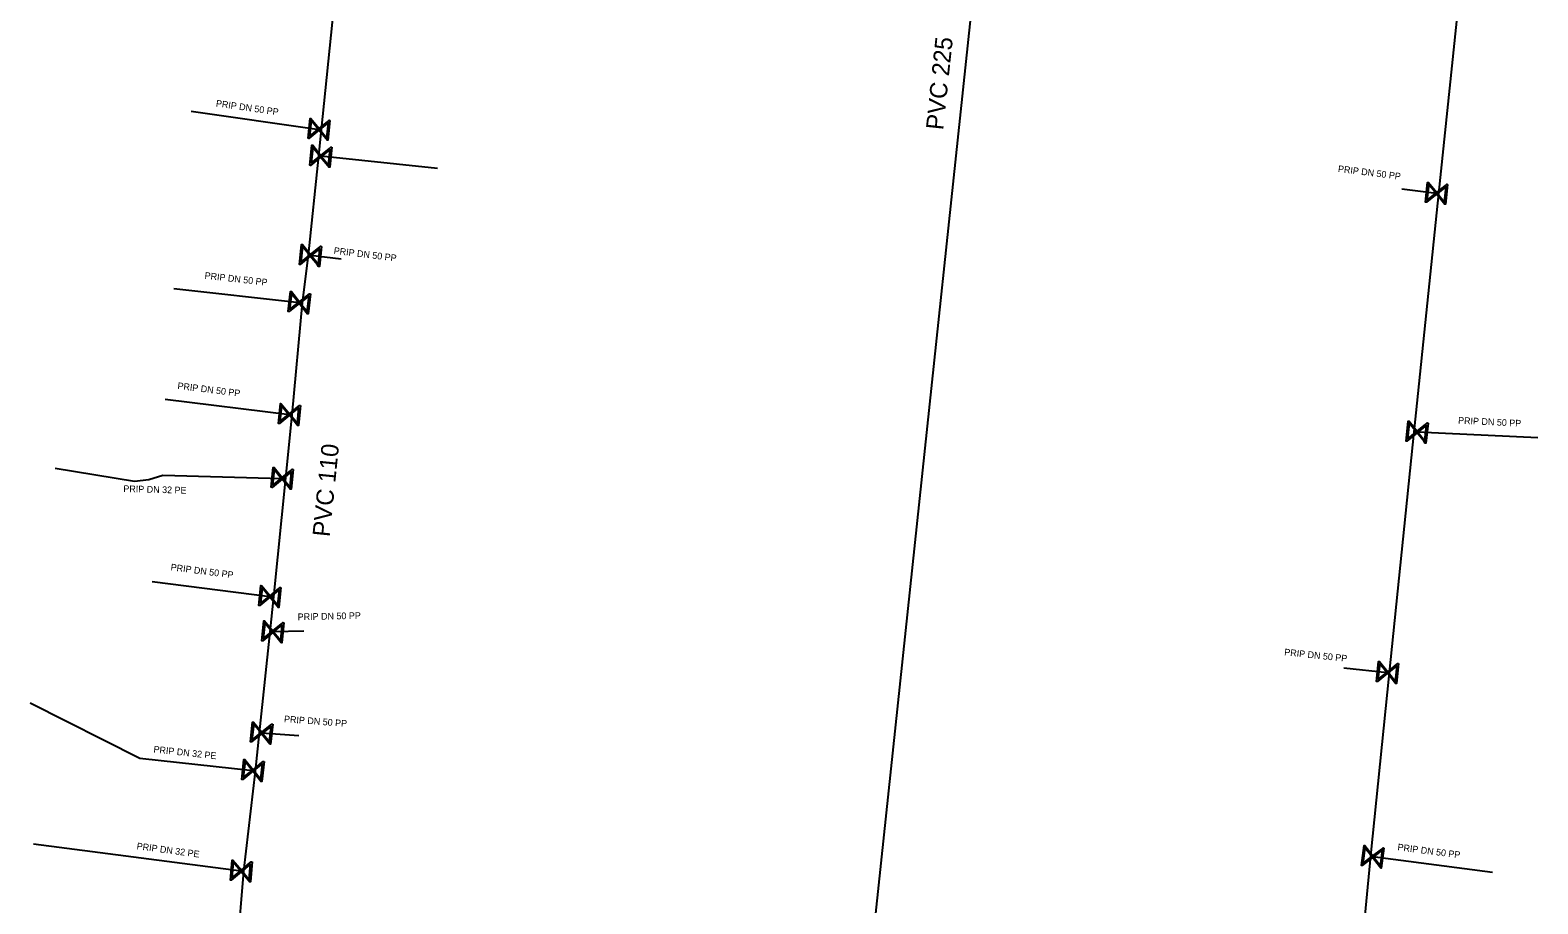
# Model space of a CAD drawing. Extents: x -643842 to -636370, y -1119190 to -1110210.
# Drawn here: x -642413.6 to -642300.9, y -1114063.9 to -1113998.6 of the extents above; entities that cross this region are included whole.
import ezdxf

# ---------------------------------------------------------------- set-up
doc = ezdxf.new("R2010")
doc.units = 0
for name, color, linetype in [('22', 7, 'Continuous'), ('Level 16', 7, 'Continuous'), ('Level 20', 7, 'Continuous'), ('Level 21', 7, 'Continuous'), ('Level 23', 7, 'Continuous')]:
    doc.layers.add(name, color=color, linetype=linetype)

msp = doc.modelspace()

# ---------------------------------------------------------------- linework, layer by layer
at = {"layer": 'Level 16'}
for points in [[(-642391.16, -1114005.38), (-642391.31, -1114006.87), (-642391.38, -1114006.87), (-642391.45, -1114006.76), (-642391.99, -1114006.11), (-642392.74, -1114006.73), (-642392.8, -1114006.72), (-642392.65, -1114005.23), (-642392.58, -1114005.23), (-642391.97, -1114005.99), (-642391.32, -1114005.46), (-642391.22, -1114005.37), (-642391.16, -1114005.38)], [(-642392.69, -1114006.58), (-642392.04, -1114006.04), (-642392.57, -1114005.39), (-642392.69, -1114006.58)], [(-642391.27, -1114005.53), (-642391.92, -1114006.06), (-642391.39, -1114006.71), (-642391.27, -1114005.53)], [(-642391.03, -1114007.39), (-642391.18, -1114008.88), (-642391.25, -1114008.88), (-642391.32, -1114008.77), (-642391.86, -1114008.12), (-642392.61, -1114008.74), (-642392.67, -1114008.73), (-642392.52, -1114007.24), (-642392.45, -1114007.24), (-642391.84, -1114008), (-642391.19, -1114007.47), (-642391.09, -1114007.38), (-642391.03, -1114007.39)], [(-642392.56, -1114008.59), (-642391.91, -1114008.05), (-642392.44, -1114007.4), (-642392.56, -1114008.59)], [(-642391.14, -1114007.54), (-642391.79, -1114008.07), (-642391.26, -1114008.72), (-642391.14, -1114007.54)], [(-642307.63, -1114010.16), (-642307.78, -1114011.65), (-642307.85, -1114011.65), (-642307.93, -1114011.54), (-642308.46, -1114010.89), (-642309.21, -1114011.5), (-642309.27, -1114011.5), (-642309.12, -1114010.01), (-642309.05, -1114010.01), (-642308.44, -1114010.77), (-642307.79, -1114010.24), (-642307.69, -1114010.15), (-642307.63, -1114010.16)], [(-642309.17, -1114011.36), (-642308.51, -1114010.82), (-642309.04, -1114010.17), (-642309.17, -1114011.36)], [(-642307.74, -1114010.31), (-642308.39, -1114010.84), (-642307.86, -1114011.49), (-642307.74, -1114010.31)], [(-642391.8, -1114014.8), (-642391.95, -1114016.29), (-642392.02, -1114016.29), (-642392.09, -1114016.18), (-642392.63, -1114015.53), (-642393.38, -1114016.15), (-642393.44, -1114016.14), (-642393.29, -1114014.65), (-642393.22, -1114014.65), (-642392.61, -1114015.41), (-642391.96, -1114014.88), (-642391.86, -1114014.79), (-642391.8, -1114014.8)], [(-642393.33, -1114016), (-642392.68, -1114015.46), (-642393.21, -1114014.81), (-642393.33, -1114016)], [(-642391.91, -1114014.95), (-642392.56, -1114015.48), (-642392.03, -1114016.13), (-642391.91, -1114014.95)], [(-642392.61, -1114018.35), (-642392.8, -1114019.84), (-642392.87, -1114019.83), (-642392.94, -1114019.73), (-642393.46, -1114019.06), (-642394.22, -1114019.66), (-642394.29, -1114019.65), (-642394.1, -1114018.16), (-642394.03, -1114018.17), (-642393.44, -1114018.94), (-642392.78, -1114018.42), (-642392.68, -1114018.34), (-642392.61, -1114018.35)], [(-642394.18, -1114019.51), (-642393.51, -1114018.99), (-642394.03, -1114018.33), (-642394.18, -1114019.51)], [(-642392.72, -1114018.49), (-642393.39, -1114019.01), (-642392.87, -1114019.67), (-642392.72, -1114018.49)], [(-642393.37, -1114026.69), (-642393.52, -1114028.18), (-642393.58, -1114028.17), (-642393.66, -1114028.07), (-642394.19, -1114027.42), (-642394.94, -1114028.04), (-642395.01, -1114028.03), (-642394.86, -1114026.54), (-642394.8, -1114026.55), (-642394.18, -1114027.3), (-642393.53, -1114026.76), (-642393.44, -1114026.68), (-642393.37, -1114026.69)], [(-642394.9, -1114027.89), (-642394.25, -1114027.35), (-642394.78, -1114026.71), (-642394.9, -1114027.89)], [(-642393.48, -1114026.83), (-642394.13, -1114027.37), (-642393.59, -1114028.01), (-642393.48, -1114026.83)], [(-642309.09, -1114028), (-642309.24, -1114029.49), (-642309.31, -1114029.49), (-642309.38, -1114029.38), (-642309.91, -1114028.73), (-642310.67, -1114029.35), (-642310.73, -1114029.34), (-642310.58, -1114027.85), (-642310.51, -1114027.85), (-642309.9, -1114028.61), (-642309.25, -1114028.08), (-642309.15, -1114027.99), (-642309.09, -1114028)], [(-642310.62, -1114029.2), (-642309.97, -1114028.66), (-642310.5, -1114028.01), (-642310.62, -1114029.2)], [(-642309.2, -1114028.15), (-642309.85, -1114028.68), (-642309.32, -1114029.33), (-642309.2, -1114028.15)], [(-642393.92, -1114031.46), (-642394.06, -1114032.95), (-642394.13, -1114032.94), (-642394.21, -1114032.84), (-642394.74, -1114032.19), (-642395.49, -1114032.81), (-642395.56, -1114032.8), (-642395.41, -1114031.31), (-642395.34, -1114031.32), (-642394.73, -1114032.07), (-642394.08, -1114031.54), (-642393.98, -1114031.45), (-642393.92, -1114031.46)], [(-642395.45, -1114032.66), (-642394.8, -1114032.13), (-642395.33, -1114031.48), (-642395.45, -1114032.66)], [(-642394.03, -1114031.61), (-642394.67, -1114032.14), (-642394.14, -1114032.78), (-642394.03, -1114031.61)], [(-642394.83, -1114040.29), (-642394.98, -1114041.78), (-642395.04, -1114041.77), (-642395.12, -1114041.67), (-642395.65, -1114041.02), (-642396.4, -1114041.64), (-642396.47, -1114041.63), (-642396.32, -1114040.14), (-642396.26, -1114040.15), (-642395.64, -1114040.9), (-642394.99, -1114040.36), (-642394.9, -1114040.28), (-642394.83, -1114040.29)], [(-642396.36, -1114041.49), (-642395.71, -1114040.95), (-642396.24, -1114040.31), (-642396.36, -1114041.49)], [(-642394.94, -1114040.43), (-642395.59, -1114040.97), (-642395.05, -1114041.61), (-642394.94, -1114040.43)], [(-642394.62, -1114042.92), (-642394.77, -1114044.41), (-642394.83, -1114044.4), (-642394.91, -1114044.3), (-642395.44, -1114043.65), (-642396.19, -1114044.27), (-642396.26, -1114044.26), (-642396.11, -1114042.77), (-642396.05, -1114042.78), (-642395.43, -1114043.53), (-642394.78, -1114042.99), (-642394.69, -1114042.91), (-642394.62, -1114042.92)], [(-642396.15, -1114044.12), (-642395.5, -1114043.58), (-642396.03, -1114042.94), (-642396.15, -1114044.12)], [(-642394.73, -1114043.06), (-642395.38, -1114043.6), (-642394.84, -1114044.24), (-642394.73, -1114043.06)], [(-642311.29, -1114045.97), (-642311.44, -1114047.46), (-642311.51, -1114047.46), (-642311.59, -1114047.36), (-642312.12, -1114046.7), (-642312.87, -1114047.31), (-642312.94, -1114047.31), (-642312.78, -1114045.82), (-642312.71, -1114045.82), (-642312.1, -1114046.58), (-642311.45, -1114046.05), (-642311.35, -1114045.97), (-642311.29, -1114045.97)], [(-642312.83, -1114047.17), (-642312.17, -1114046.63), (-642312.7, -1114045.98), (-642312.83, -1114047.17)], [(-642311.4, -1114046.12), (-642312.05, -1114046.65), (-642311.52, -1114047.3), (-642311.4, -1114046.12)], [(-642395.44, -1114050.49), (-642395.6, -1114051.99), (-642395.67, -1114051.98), (-642395.75, -1114051.88), (-642396.27, -1114051.22), (-642397.03, -1114051.83), (-642397.09, -1114051.83), (-642396.94, -1114050.34), (-642396.87, -1114050.34), (-642396.26, -1114051.1), (-642395.61, -1114050.57), (-642395.51, -1114050.49), (-642395.44, -1114050.49)], [(-642396.99, -1114051.69), (-642396.33, -1114051.15), (-642396.86, -1114050.5), (-642396.99, -1114051.69)], [(-642395.55, -1114050.64), (-642396.21, -1114051.17), (-642395.68, -1114051.82), (-642395.55, -1114050.64)], [(-642396.09, -1114053.29), (-642396.25, -1114054.79), (-642396.32, -1114054.78), (-642396.4, -1114054.68), (-642396.92, -1114054.02), (-642397.68, -1114054.63), (-642397.74, -1114054.63), (-642397.59, -1114053.14), (-642397.52, -1114053.14), (-642396.91, -1114053.9), (-642396.26, -1114053.37), (-642396.16, -1114053.29), (-642396.09, -1114053.29)], [(-642397.64, -1114054.49), (-642396.98, -1114053.95), (-642397.51, -1114053.3), (-642397.64, -1114054.49)], [(-642396.2, -1114053.44), (-642396.86, -1114053.97), (-642396.33, -1114054.62), (-642396.2, -1114053.44)], [(-642312.38, -1114059.76), (-642312.58, -1114061.25), (-642312.64, -1114061.24), (-642312.72, -1114061.13), (-642313.23, -1114060.47), (-642314, -1114061.06), (-642314.06, -1114061.05), (-642313.87, -1114059.57), (-642313.81, -1114059.57), (-642313.21, -1114060.35), (-642312.55, -1114059.83), (-642312.45, -1114059.75), (-642312.38, -1114059.76)], [(-642313.95, -1114060.91), (-642313.28, -1114060.4), (-642313.8, -1114059.73), (-642313.95, -1114060.91)], [(-642396.98, -1114060.79), (-642397.11, -1114062.28), (-642397.17, -1114062.27), (-642397.25, -1114062.17), (-642397.79, -1114061.53), (-642398.54, -1114062.16), (-642398.6, -1114062.15), (-642398.47, -1114060.66), (-642398.41, -1114060.66), (-642397.78, -1114061.41), (-642397.14, -1114060.87), (-642397.04, -1114060.78), (-642396.98, -1114060.79)], [(-642398.49, -1114062.01), (-642397.85, -1114061.47), (-642398.39, -1114060.82), (-642398.49, -1114062.01)], [(-642397.09, -1114060.93), (-642397.73, -1114061.48), (-642397.19, -1114062.11), (-642397.09, -1114060.93)], [(-642312.5, -1114059.9), (-642313.16, -1114060.41), (-642312.65, -1114061.08), (-642312.5, -1114059.9)]]:
    msp.add_lwpolyline(points, dxfattribs=at)
at = {"layer": 'Level 21'}
for points in [[(-642382.85, -1113955.65), (-642383.46, -1113955.6), (-642386.98, -1113958.33), (-642387.19, -1113960.21), (-642388.26, -1113971.45), (-642388.95, -1113978.86), (-642389.64, -1113984.09), (-642390.31, -1113991.42), (-642390.9, -1113997.08), (-642391.82, -1114006.07), (-642392.02, -1114008.04), (-642392.79, -1114015.45), (-642393.24, -1114019.02), (-642394, -1114027.38), (-642394.48, -1114032.1), (-642395.39, -1114040.99), (-642395.65, -1114043.59), (-642396.45, -1114051.15), (-642396.76, -1114054.01), (-642397.62, -1114061.49), (-642398.11, -1114067.21)], [(-642355.93, -1114118.73), (-642355.92, -1114118.44), (-642354.11, -1114099.81), (-642353.66, -1114095.65), (-642351.42, -1114074.5), (-642339.32, -1113960.55), (-642339.3, -1113960.36)], [(-642350.59, -1114119.3), (-642350.58, -1114118.63), (-642350.38, -1114117.38), (-642349.8, -1114116.93), (-642322.25, -1114119.52), (-642321.46, -1114110.11), (-642318.48, -1114107.64), (-642316.72, -1114092.63), (-642315.6, -1114083.79), (-642313.37, -1114060.35), (-642311.96, -1114046.65), (-642310.13, -1114028.65), (-642309.98, -1114027.23), (-642308.29, -1114010.85), (-642306.82, -1113996.78), (-642306.38, -1113992.04), (-642304.52, -1113974.71), (-642303.9, -1113968.74), (-642303.85, -1113968.27), (-642308.05, -1113963.66), (-642339.07, -1113960.35), (-642339.3, -1113960.36)]]:
    msp.add_lwpolyline(points, dxfattribs=at)
at = {"layer": 'Level 23'}
for points in [[(-642401.54, -1114004.69), (-642391.98, -1114006.05), (-642391.82, -1114006.07)], [(-642383.12, -1114008.97), (-642391.85, -1114008.06), (-642392.02, -1114008.04)], [(-642311.04, -1114010.5), (-642308.45, -1114010.83), (-642308.29, -1114010.85)], [(-642390.33, -1114015.75), (-642392.62, -1114015.47), (-642392.79, -1114015.45)], [(-642402.83, -1114017.94), (-642393.45, -1114019), (-642393.24, -1114019.02)], [(-642403.47, -1114026.22), (-642394.19, -1114027.36), (-642394, -1114027.38)], [(-642300.88, -1114029.1), (-642309.91, -1114028.67), (-642310.13, -1114028.65)], [(-642411.7, -1114031.38), (-642405.77, -1114032.33), (-642404.71, -1114032.21), (-642403.66, -1114031.89), (-642394.74, -1114032.13), (-642394.48, -1114032.1)], [(-642404.45, -1114039.83), (-642395.65, -1114040.96), (-642395.39, -1114040.99)], [(-642393.11, -1114043.54), (-642395.44, -1114043.59), (-642395.65, -1114043.59)], [(-642315.38, -1114046.29), (-642312.11, -1114046.64), (-642311.96, -1114046.65)], [(-642413.57, -1114048.9), (-642405.37, -1114053.04), (-642396.92, -1114053.96), (-642396.76, -1114054.01)], [(-642393.48, -1114051.37), (-642396.27, -1114051.16), (-642396.45, -1114051.15)], [(-642413.31, -1114059.44), (-642397.79, -1114061.47), (-642397.62, -1114061.49)], [(-642304.28, -1114061.59), (-642313.22, -1114060.41), (-642313.37, -1114060.35)]]:
    msp.add_lwpolyline(points, dxfattribs=at)

# ---------------------------------------------------------------- texts
at = {"layer": '22'}
for s, rotation, p in [('PRIP DN 50 PP', 351.9013, (-642399.71, -1114004.34)), ('PRIP DN 50 PP', 352.8263, (-642315.84, -1114009.23)), ('PRIP DN 50 PP', 353.0386, (-642390.9, -1114015.35)), ('PRIP DN 50 PP', 353.5516, (-642400.55, -1114017.21)), ('PRIP DN 50 PP', 352.9957, (-642402.58, -1114025.45)), ('PRIP DN 50 PP', 357.2022, (-642306.85, -1114028.04)), ('PRIP DN 32 PE', 358.501, (-642406.61, -1114033.15)), ('PRIP DN 50 PP', 352.6813, (-642403.09, -1114039)), ('PRIP DN 50 PP', 1.24, (-642393.57, -1114042.73)), ('PRIP DN 50 PP', 353.9814, (-642319.85, -1114045.35)), ('PRIP DN 50 PP', 355.6941, (-642394.61, -1114050.35)), ('PRIP DN 32 PE', 353.7785, (-642404.37, -1114052.61)), ('PRIP DN 32 PE', 352.3139, (-642405.63, -1114059.84)), ('PRIP DN 50 PP', 352.6582, (-642311.39, -1114059.92))]:
    msp.add_text(s, height=0.5, rotation=rotation, dxfattribs=at).set_placement(p)
at = {"layer": 'Level 20'}
for s, rotation, p in [('PVC 225', 83.9534, (-642345.33, -1114006.14)), ('PVC 110', 84.2007, (-642391.18, -1114036.54))]:
    msp.add_text(s, height=1.3, rotation=rotation, dxfattribs=at).set_placement(p)

doc.saveas('drawing.dxf')
